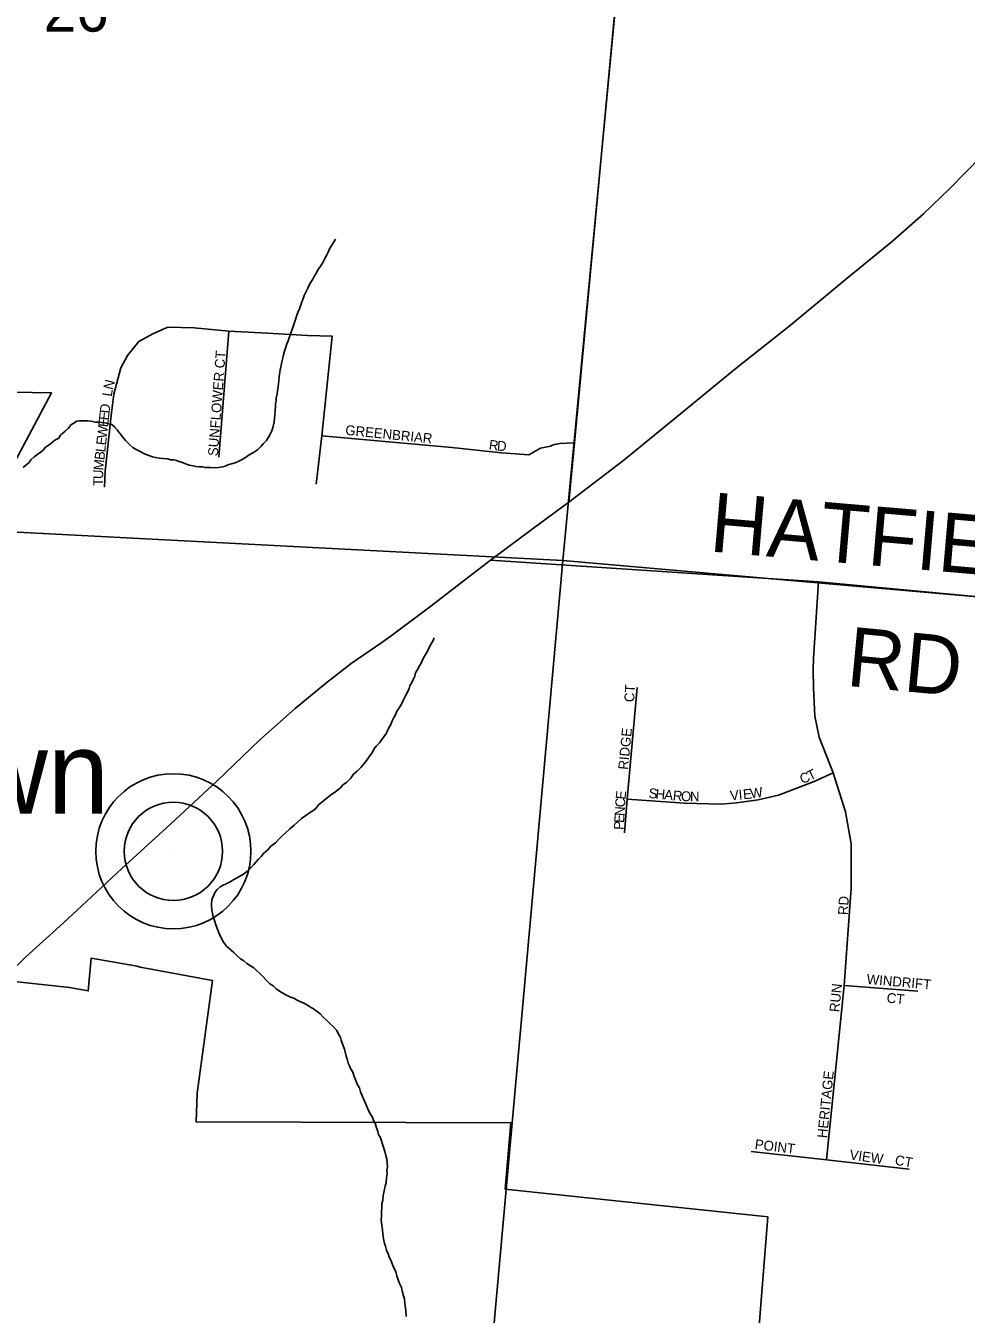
# Model space of a CAD drawing. Extents: x 1310247 to 1664935, y 284496 to 704931.
# Drawn here: x 1496040 to 1500802, y 533879 to 540403 of the extents above; entities that cross this region are included whole.
import ezdxf

# ---------------------------------------------------------------- set-up
doc = ezdxf.new("R2010")
doc.units = 0
for name, color, linetype in [('GM_P_State_Location', 7, 'Continuous'), ('GM_P_State_Shield', 7, 'Continuous'), ('GM_X_County', 7, 'Continuous'), ('GM_X_County_Subdivision_Text', 7, 'Continuous'), ('GM_X_Interstate_Route', 7, 'Continuous'), ('GM_X_Major_Lake_Text', 7, 'Continuous'), ('GM_X_Major_River_Text', 7, 'Continuous'), ('GM_X_Minor_River_Text', 7, 'Continuous'), ('GM_X_State_Location', 7, 'Continuous'), ('GM_X_Township_Subdivision', 7, 'Continuous'), ('GM_X_Unincorporated', 7, 'Continuous'), ('GM_X_US_Location', 7, 'Continuous')]:
    doc.layers.add(name, color=color, linetype=linetype)

msp = doc.modelspace()

# ---------------------------------------------------------------- linework, layer by layer
at = {"layer": 'GM_P_State_Shield'}
for points in [[(1497842.4, 537280.6), (1497890.5, 537313.9), (1498090.9, 537463.7), (1498260.7, 537596.1), (1498392.4, 537696.8), (1498610.3, 537858.8), (1498790.1, 537991), (1499068.3, 538203.2), (1499355, 538437.2), (1499637.6, 538669.3), (1499911.9, 538887.6), (1500198.7, 539125.6), (1500428, 539312.9), (1500585.9, 539451.6), (1500717.4, 539576.9), (1500882.1, 539745.6), (1501044.9, 539922.3), (1501236.8, 540142.5), (1501424.7, 540358.7), (1501682.6, 540649.6)], [(1496212.2, 535843.7), (1496299.2, 535922.7), (1496527.2, 536136), (1496752.9, 536341.4), (1497007.6, 536578.2), (1497225.4, 536787.8), (1497403.8, 536946.1), (1497557.4, 537072.9), (1497688.4, 537174.2), (1497842.4, 537280.6)], [(1495864.6, 535516.3), (1495870.3, 535522.4), (1496040.7, 535688), (1496212.2, 535843.7)]]:
    msp.add_lwpolyline(points, dxfattribs=at)
at = {"layer": 'GM_X_County'}
for points in [[(1499279.9, 543164.2), (1498759.4, 537695), (1493300, 537979.3), (1493867.1, 543379.6)], [(1504714.5, 542624.4), (1504265.1, 537211.9), (1498759.4, 537695), (1499279.9, 543164.2)], [(1498759.4, 537695), (1498155.8, 530987.7), (1497814.5, 531020.1), (1492659, 531520.6), (1493300, 537979.3)], [(1504265.1, 537211.9), (1503657, 530478.8), (1503167.8, 530511.9), (1498155.8, 530987.7), (1498759.4, 537695)]]:
    msp.add_lwpolyline(points, close=True, dxfattribs=at)
at = {"layer": 'GM_X_County_Subdivision_Text'}
for points in [[(1499276, 543189), (1499272.4, 543150.6), (1498818.1, 538290.5), (1498790.1, 537991)], [(1498392.4, 537696.8), (1500053.6, 537587.2), (1501098.2, 537489.2), (1501741.2, 537427.2), (1502787.7, 537330.7)]]:
    msp.add_lwpolyline(points, dxfattribs=at)
at = {"layer": 'GM_X_Major_Lake_Text'}
for points in [[(1494196, 538578.6), (1496170.6, 538544.2), (1495971.6, 538169.8)], [(1495967.1, 535565.8), (1496260.8, 535532.4), (1496356.4, 535515.4), (1496370.6, 535681.4), (1496603.5, 535641.7), (1496619.2, 535636.5), (1496984.9, 535568.7), (1496908.7, 534997.9), (1496902.8, 534852.9), (1498495.4, 534847.5), (1498467.7, 534511.4), (1499796.4, 534371.8), (1499642.2, 532422.5), (1498296.6, 532555.9), (1498243.9, 532044.2), (1495419.5, 532365.1)]]:
    msp.add_lwpolyline(points, dxfattribs=at)
at = {"layer": 'GM_X_Major_River_Text'}
msp.add_line((1496787.5, 536222.7), (1496787.5, 536222.7), dxfattribs=at)
at = {"layer": 'GM_X_Minor_River_Text'}
for points in [[(1497286.7, 538352.3), (1497293.4, 538374.1), (1497298.2, 538398), (1497298.8, 538416), (1497301.3, 538431.9), (1497302.2, 538458), (1497304.7, 538473.9), (1497305.3, 538489.9), (1497307.7, 538503.9), (1497308.2, 538517.9), (1497312.9, 538539.8), (1497315.4, 538553.7), (1497318.1, 538575.7), (1497320.6, 538589.6), (1497321.1, 538603.7), (1497323.9, 538627.6), (1497326.5, 538647.5), (1497329, 538661.5), (1497333.8, 538683.4), (1497336.4, 538701.3), (1497341, 538721.2), (1497345.6, 538737.1), (1497350.2, 538755), (1497356.9, 538774.8), (1497361.5, 538792.7), (1497368, 538808.5), (1497374.7, 538828.4), (1497381.2, 538842.2), (1497385.7, 538856.1), (1497392.3, 538875.9), (1497399, 538895.8), (1497407.9, 538921.5), (1497412.5, 538937.4), (1497416.9, 538951.3), (1497425.6, 538969.1), (1497434.4, 538994.8), (1497438.9, 539008.7), (1497445.4, 539022.5), (1497449.9, 539036.4), (1497458.5, 539054.2), (1497469.3, 539077.9), (1497480.1, 539099.6), (1497492.8, 539119.2), (1497501.4, 539137), (1497512, 539152.7), (1497518.5, 539166.5), (1497533.3, 539188.1), (1497543.8, 539203.8), (1497552.5, 539221.6), (1497563.1, 539239.3), (1497571.7, 539257), (1497578.3, 539272.9), (1497586.7, 539286.6), (1497597.4, 539306.3), (1497608, 539322)], [(1496026.7, 538166.8), (1496041.2, 538178.3), (1496057.7, 538191.9), (1496066.2, 538205.6), (1496082.8, 538221.1), (1496113.6, 538242.2), (1496128.1, 538253.8), (1496140.6, 538269.4), (1496163.2, 538284.8), (1496188, 538304), (1496208.4, 538315.4), (1496216.9, 538329.2), (1496239.7, 538350.5), (1496256.3, 538366), (1496268.9, 538381.7), (1496283.3, 538391.3), (1496297.7, 538400.8), (1496311.8, 538402.4), (1496331.9, 538401.8), (1496352, 538403.2), (1496370, 538400.6), (1496394, 538395.8), (1496408, 538395.4), (1496426.1, 538394.9), (1496440.1, 538392.4), (1496460, 538387.8), (1496475.9, 538383.3), (1496489.6, 538372.9), (1496503.2, 538356.4), (1496518.6, 538335.9), (1496532.1, 538319.5), (1496545.6, 538303), (1496567, 538280.3), (1496582.6, 538267.8), (1496596.4, 538259.4), (1496620.1, 538246.6), (1496641.9, 538235.9), (1496663.7, 538227.2), (1496681.5, 538220.7), (1496697.5, 538216.2), (1496715.5, 538213.6), (1496735.5, 538211), (1496759.5, 538210.3), (1496773.5, 538205.8), (1496789.5, 538205.3), (1496803.4, 538200.9), (1496817.4, 538196.5), (1496833.3, 538192), (1496849.2, 538185.5), (1496867, 538178.9), (1496887, 538174.3), (1496900.9, 538171.8), (1496918.9, 538169.3), (1496935, 538168.8), (1496949, 538166.3), (1496975.1, 538165.5), (1496995.1, 538164.9), (1497015.3, 538166.3), (1497035.5, 538169.7), (1497049.7, 538173.3), (1497068, 538180.7), (1497082.2, 538184.3), (1497100.5, 538189.7), (1497114.8, 538197.3), (1497133.1, 538204.7), (1497147.5, 538214.3), (1497172.1, 538229.6), (1497192.6, 538243), (1497213.2, 538256.4), (1497229.8, 538271.9), (1497242.3, 538285.5), (1497258.9, 538303), (1497269.5, 538320.7), (1497278, 538334.5), (1497286.7, 538352.3)], [(1498033, 537161.2), (1498041.5, 537175), (1498048.1, 537192.8), (1498058.7, 537210.5), (1498067.2, 537224.3), (1498075.8, 537240), (1498084.4, 537257.8), (1498092.9, 537273.5), (1498101.4, 537287.3), (1498108, 537303.1)], [(1497309.9, 535524.6), (1497292.4, 535541.1), (1497276.6, 535551.6), (1497255.2, 535572.3), (1497241.6, 535586.8), (1497224.2, 535605.3), (1497208.6, 535619.9), (1497194.9, 535632.3), (1497177.2, 535642.9), (1497159.5, 535655.4), (1497143.9, 535667.9), (1497128.1, 535678.4), (1497110.5, 535693), (1497093, 535709.6), (1497079.3, 535722), (1497055.9, 535742.8), (1497040.5, 535763.3), (1497025.4, 535791.8), (1497017.9, 535810.1), (1497010.5, 535828.3), (1497005, 535844.5), (1496995.9, 535872.9), (1496988.5, 535891.1), (1496985, 535909.3), (1496981.5, 535923.4), (1496980.3, 535949.5), (1496980.8, 535963.5), (1496983.4, 535981.4), (1496992.1, 536001.2), (1496998.6, 536015), (1497009.1, 536028.7), (1497023.6, 536042.3), (1497040, 536051.8), (1497054.2, 536057.4), (1497074.7, 536068.8), (1497097.2, 536082.1), (1497121.8, 536095.4), (1497142.2, 536106.8), (1497158.8, 536120.3), (1497179.5, 536139.7), (1497194.1, 536155.3), (1497206.6, 536168.9), (1497219.1, 536182.5), (1497231.6, 536196.2), (1497244.2, 536211.8), (1497266.9, 536231.2), (1497281.5, 536248.7), (1497304.2, 536266.1), (1497320.9, 536283.6), (1497335.4, 536297.2), (1497354, 536314.6), (1497376.9, 536336), (1497399.6, 536355.3), (1497416.2, 536370.8), (1497436.8, 536388.2), (1497457.4, 536403.6), (1497476, 536417), (1497494.4, 536428.5), (1497508.9, 536440.1), (1497521.4, 536455.7), (1497548.3, 536478.9), (1497575.2, 536500.1), (1497589.6, 536511.7), (1497604, 536521.3), (1497618.4, 536532.9), (1497632.9, 536544.4), (1497645.5, 536560.1), (1497663.9, 536571.5), (1497684.6, 536590.9), (1497699.4, 536612.5), (1497718, 536628), (1497736.7, 536647.4), (1497753.5, 536666.9), (1497772.3, 536690.4), (1497780.8, 536704.2), (1497793.5, 536721.8), (1497802.1, 536739.6), (1497814.6, 536755.2), (1497831.3, 536772.7), (1497846.1, 536794.3), (1497862.9, 536815.8), (1497869.3, 536829.7), (1497878, 536847.4), (1497888.6, 536865.1), (1497895.2, 536883), (1497901.7, 536896.8), (1497912.3, 536914.5), (1497918.9, 536932.3), (1497929.4, 536946), (1497944.3, 536971.6), (1497953, 536989.4), (1497963.8, 537013.1), (1497972.4, 537028.8), (1497981, 537046.6), (1497985.5, 537060.5), (1497994.1, 537078.3), (1498002.7, 537096), (1498009.2, 537109.8), (1498013.7, 537125.7), (1498022.2, 537139.5), (1498033, 537161.2)], [(1497966.6, 533867.3), (1497963.6, 533897.5), (1497958.7, 533933.7), (1497957.4, 533955.8), (1497951.9, 533971.9), (1497946.7, 533996.2), (1497943.3, 534014.3), (1497931.9, 534034.7), (1497919, 534071.1), (1497913.8, 534095.3), (1497900.6, 534119.8), (1497891.3, 534144.1), (1497880.1, 534168.5), (1497874.6, 534184.7), (1497867.1, 534203), (1497861.8, 534223.2), (1497856.2, 534237.4), (1497850.9, 534259.6), (1497847.7, 534285.7), (1497846.5, 534307.8), (1497843.1, 534328), (1497840, 534356.1), (1497840.7, 534376.1), (1497841.3, 534396.1), (1497842.2, 534422.2), (1497842.7, 534438.2), (1497847.3, 534456.1), (1497850.1, 534480), (1497854.9, 534503.9), (1497859.7, 534527.8), (1497864.4, 534545.7), (1497867.2, 534569.7), (1497869.8, 534589.6), (1497868.4, 534607.7), (1497871, 534625.7), (1497869.7, 534645.7), (1497868.3, 534663.8), (1497862.8, 534682), (1497859.3, 534698.1), (1497848.5, 534734.5), (1497835.6, 534771), (1497826.2, 534789.3), (1497822.6, 534803.5), (1497815.2, 534821.7), (1497810, 534845.9), (1497800.4, 534860.2), (1497794.9, 534876.4), (1497781.5, 534896.9), (1497770.2, 534921.3), (1497762.8, 534939.5), (1497749.7, 534970), (1497734.8, 535004.5), (1497729.4, 535024.7), (1497718, 535043.1), (1497708.8, 535067.4), (1497703.2, 535081.7), (1497695.9, 535103.9), (1497684.4, 535122.3), (1497678.9, 535136.5), (1497673.3, 535150.7), (1497668, 535170.9), (1497662.4, 535185.1), (1497653.6, 535221.4), (1497642.5, 535251.8), (1497636.9, 535266), (1497633.4, 535280.2), (1497622, 535300.5), (1497614.4, 535314.8), (1497599, 535333.3), (1497579.4, 535349.9), (1497565.8, 535364.4), (1497544.4, 535385.1), (1497530.8, 535399.5), (1497517.1, 535410), (1497497.5, 535424.6), (1497481.7, 535433.1), (1497466, 535443.6), (1497448.2, 535454.2), (1497428.4, 535462.8), (1497410.6, 535471.4), (1497396.8, 535479.8), (1497380.9, 535484.3), (1497367.1, 535490.7), (1497353.2, 535497.2), (1497333.5, 535509.8), (1497309.9, 535524.6)]]:
    msp.add_lwpolyline(points, dxfattribs=at)
at = {"layer": 'GM_X_State_Location'}
for points in [[(1496439.6, 538066.9), (1496441.5, 538147.7), (1496472.3, 538430.4), (1496485.8, 538538.1), (1496522.1, 538671), (1496554.5, 538733), (1496612.1, 538803.7), (1496682.7, 538843), (1496758.9, 538876.7), (1496893.5, 538872.8), (1497068.6, 538857.4), (1497264.8, 538845.9), (1497466.7, 538834.4), (1497591.7, 538830.5), (1497538.5, 538327.3), (1497509.7, 538081.2)], [(1497017.1, 538218.6), (1497068.6, 538857.4)], [(1497538.5, 538327.3), (1498198, 538267.1), (1498449.2, 538240.9), (1498587.9, 538230.4), (1498645.5, 538264.4), (1498697.1, 538274.9), (1498716.1, 538282.4), (1498743.4, 538287.4), (1498777.9, 538289), (1498818.1, 538290.5)], [(1500094.3, 534660.3), (1500183, 535542.7), (1500218.9, 536036.7), (1500218.9, 536259.8), (1500191, 536423.1), (1500127.6, 536619.8), (1500057.2, 536800.2), (1500035.5, 536906.7), (1500028.3, 537051.2), (1500026.5, 537139.6), (1500028.3, 537201), (1500053.6, 537587.2)], [(1499071.9, 536315.6), (1499084.7, 536486.3), (1499135.6, 537052.5)], [(1499084.7, 536486.3), (1499375.8, 536466.3), (1499560.8, 536462.1), (1499638.4, 536469), (1499747.6, 536483.3), (1499851.5, 536507.2), (1500031.8, 536576.6), (1500127.6, 536619.8)], [(1500183, 535542.7), (1500557.4, 535514.8)], [(1499713.3, 534702.9), (1500094.3, 534660.3), (1500512.7, 534613.8)]]:
    msp.add_lwpolyline(points, dxfattribs=at)
at = {"layer": 'GM_X_Unincorporated'}
for radius in [392.8, 249]:
    msp.add_circle((1496787.5, 536222.7), radius, dxfattribs=at)

# ---------------------------------------------------------------- texts
at = {"layer": 'GM_P_State_Location'}
for s, rotation, p in [('SUNFLOWER CT', 85.68424, (1497012.4, 538222.4)), ('N', 75.64574, (1496480.6, 538556.8)), ('L', 81.13958, (1496475.4, 538523.3)), ('D', 83.66204, (1496463.9, 538438.6)), ('E', 83.67837, (1496456.2, 538368.6)), ('E', 83.64773, (1496460, 538403.6)), ('W', 83.6541, (1496449.8, 538311.7)), ('GREENBRIAR', 354.22644, (1497656.3, 538332.2)), ('E', 83.66363, (1496446, 538276.7)), ('R', 352.81776, (1498382.7, 538257.4)), ('D', 355.47393, (1498424.5, 538252.2)), ('B', 83.67321, (1496437.7, 538202.4)), ('L', 83.64773, (1496442.1, 538241.7)), ('U', 88.71045, (1496431.7, 538107)), ('M', 84.43619, (1496432.6, 538150)), ('T', 89.86338, (1496431.6, 538072.1)), ('CT', 86.63504, (1499120, 536977)), ('RIDGE', 84.51047, (1499089.2, 536634.2)), ('C', 21.74728, (1499970.9, 536562.9)), ('T', 25.61153, (1500011.1, 536579.1)), ('E', 83.97955, (1499076.1, 536483.3)), ('S', 354.58298, (1499191.9, 536493.1)), ('H', 354.59824, (1499227, 536489.7)), ('A', 354.60876, (1499270.8, 536485.6)), ('R', 354.57693, (1499314.6, 536481.5)), ('O', 357.47079, (1499356.7, 536477.5)), ('N', 359.94784, (1499403.1, 536475.5)), ('V', 5.44965, (1499608.1, 536479.8)), ('I', 5.4279, (1499651.9, 536484)), ('E', 5.43709, (1499673.8, 536486.1)), ('W', 8.50749, (1499711.7, 536489.8)), ('C', 86.67062, (1499073.8, 536444.4)), ('E', 86.68354, (1499069.2, 536365.3)), ('N', 86.67589, (1499071.3, 536400.5)), ('P', 86.66561, (1499067.2, 536330.2)), ('RD', 86.98841, (1500202.4, 535899)), ('RUN', 84.14568, (1500158.4, 535406.5)), ('WINDRIFT', 354.95717, (1500296.2, 535551.5)), ('CT', 353.65181, (1500396.9, 535457.2)), ('HERITAGE', 84.20724, (1500096.8, 534768.7)), ('POINT', 353.04563, (1499728.9, 534715.4)), ('VIEW', 352.09102, (1500208.7, 534662.6)), ('CT', 349.99862, (1500437.8, 534636.2))]:
    msp.add_text(s, height=50, rotation=rotation, dxfattribs=at).set_placement(p)
at = {"layer": 'GM_X_Interstate_Route'}
msp.add_text('Genntown', height=417, rotation=0.00001, dxfattribs=at).set_placement((1493919.8, 536413.1))
at = {"layer": 'GM_X_Township_Subdivision'}
for s, rotation, p in [('HATFIELD', 355.07337, (1499496.9, 537741.8)), ('RD', 354.58225, (1500189.5, 537061.5))]:
    msp.add_text(s, height=300, rotation=rotation, dxfattribs=at).set_placement(p)
at = {"layer": 'GM_X_US_Location'}
msp.add_text('26', height=221, rotation=0.00001, dxfattribs=at).set_placement((1496130.8, 540373.6))

doc.saveas('drawing.dxf')
